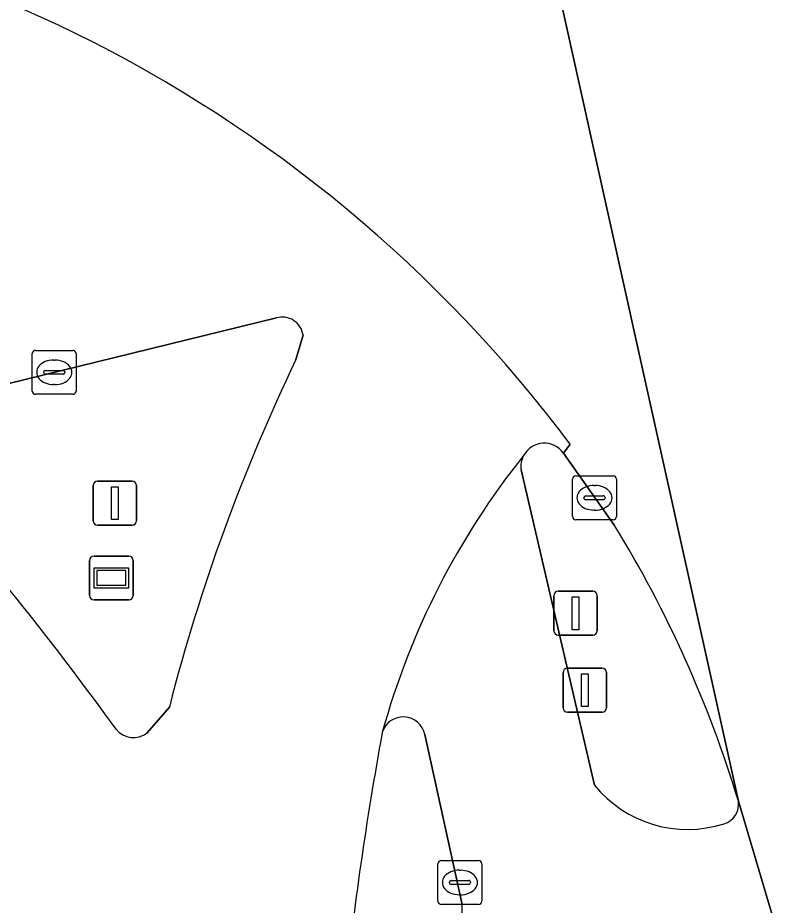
# Model space of a CAD drawing. Extents: x 156412 to 157779, y 382335 to 383768.
# Drawn here: x 156980.2 to 156997.88, y 382968.31 to 382988.53 of the extents above; entities that cross this region are included whole.
import ezdxf

# ---------------------------------------------------------------- set-up
doc = ezdxf.new("R2010")
doc.units = 0
for name, color, linetype in [('IMGEO_Drukknoppaal', 7, 'Continuous'), ('IMGEO_Fietspad_gesloten', 7, 'Continuous'), ('IMGEO_Kolk', 7, 'Continuous'), ('IMGEO_Lichtmast', 7, 'Continuous'), ('IMGEO_OVBaan_gesloten', 7, 'Continuous'), ('IMGEO_Rijbaan_regionaal_gesloten', 7, 'Continuous'), ('IMGEO_Verkeerseiland_gesloten', 7, 'Continuous'), ('IMGEO_Verkeerseiland_open', 7, 'Continuous'), ('IMGEO_Verkeersregelinstallatiepaal', 7, 'Continuous'), ('IMGEO_Wegwijzer', 7, 'Continuous')]:
    doc.layers.add(name, color=color, linetype=linetype)

msp = doc.modelspace()

# ---------------------------------------------------------------- linework, layer by layer
at = {"layer": 'IMGEO_Drukknoppaal'}
for p, q in [((156992.732, 382973.714), (156993.522, 382973.714)), ((156993.522, 382973.714), (156992.732, 382973.714)), ((156992.632, 382972.814), (156992.632, 382973.614)), ((156992.632, 382973.614), (156992.632, 382972.814)), ((156993.622, 382973.614), (156993.622, 382972.814)), ((156993.622, 382972.814), (156993.622, 382973.614)), ((156993.522, 382972.714), (156992.732, 382972.714)), ((156992.732, 382972.714), (156993.522, 382972.714))]:
    msp.add_line(p, q, dxfattribs=at)
msp.add_lwpolyline([(156993.052, 382973.589), (156993.202, 382973.589), (156993.202, 382972.839), (156993.052, 382972.839), (156993.052, 382973.589)], dxfattribs=at)
for centre, start, end in [((156992.732, 382973.614), 90, 180), ((156992.732, 382973.614), 90, 180), ((156993.522, 382973.614), 0, 90), ((156993.522, 382973.614), 360, 90), ((156992.732, 382972.814), 180, 270), ((156992.732, 382972.814), 180, 270), ((156993.522, 382972.814), 270, 0), ((156993.522, 382972.814), 270, 0)]:
    msp.add_arc(centre, 0.1, start, end, dxfattribs=at)
at = {"layer": 'IMGEO_Fietspad_gesloten'}
for points in [[(156993.351, 382971.051), (156991.676, 382978.234)], [(156989.481, 382972.203), (156990.333, 382968.328)], [(156997.842, 382966.45), (156997.659, 382967.22), (156997.255, 382968.585), (156996.63, 382970.684)]]:
    msp.add_lwpolyline(points, dxfattribs=at)
for centre, radius, start, end in [((157005.377, 382967.614), 17.491, 141.2689, 164.6314), ((156992.197, 382978.311), 0.527, 152.0152, 188.3726), ((156988.99, 382972.106), 0.5, 11.1442, 163.3078), ((156995.469, 382972.767), 2.726, 219.0201, 287.806), ((156996.181, 382970.611), 0.455, 285.4216, 9.2891), ((156987.791, 382968.212), 2.545, 277.5169, 2.6205)]:
    msp.add_arc(centre, radius, start, end, dxfattribs=at)
at = {"layer": 'IMGEO_Kolk'}
for p, q in [((156980.533, 382980.03), (156980.533, 382980.882)), ((156980.608, 382980.956), (156981.46, 382980.956)), ((156981.534, 382980.882), (156981.534, 382980.03)), ((156981.021, 382980.736), (156981.046, 382980.736)), ((156980.792, 382980.45), (156980.792, 382980.462)), ((156981.23, 382980.413), (156980.832, 382980.413)), ((156980.835, 382980.499), (156981.233, 382980.499)), ((156981.276, 382980.462), (156981.276, 382980.45)), ((156981.044, 382980.176), (156981.019, 382980.176)), ((156981.46, 382979.956), (156980.608, 382979.956)), ((156992.848, 382977.171), (156992.848, 382978.023)), ((156992.923, 382978.097), (156993.775, 382978.097)), ((156993.849, 382978.023), (156993.849, 382977.171)), ((156993.336, 382977.877), (156993.361, 382977.877)), ((156993.107, 382977.591), (156993.107, 382977.603)), ((156993.545, 382977.554), (156993.147, 382977.554)), ((156993.15, 382977.64), (156993.548, 382977.64)), ((156993.591, 382977.603), (156993.591, 382977.591)), ((156993.359, 382977.317), (156993.334, 382977.317)), ((156993.775, 382977.097), (156992.923, 382977.097)), ((156989.781, 382968.407), (156989.781, 382969.259)), ((156989.856, 382969.333), (156990.708, 382969.333)), ((156990.782, 382969.259), (156990.782, 382968.407)), ((156990.269, 382969.113), (156990.294, 382969.113)), ((156990.04, 382968.827), (156990.04, 382968.839)), ((156990.083, 382968.876), (156990.481, 382968.876)), ((156990.524, 382968.839), (156990.524, 382968.827)), ((156990.478, 382968.79), (156990.08, 382968.79)), ((156990.292, 382968.553), (156990.267, 382968.553)), ((156990.708, 382968.333), (156989.856, 382968.333))]:
    msp.add_line(p, q, dxfattribs=at)
for points in [[(156980.533, 382980.03), (156980.533, 382980.882)], [(156980.608, 382980.956), (156981.46, 382980.956)], [(156981.534, 382980.882), (156981.534, 382980.03)], [(156981.46, 382979.956), (156980.608, 382979.956)], [(156992.848, 382977.171), (156992.848, 382978.023)], [(156992.923, 382978.097), (156993.775, 382978.097)], [(156993.849, 382978.023), (156993.849, 382977.171)], [(156993.775, 382977.097), (156992.923, 382977.097)], [(156989.781, 382968.407), (156989.781, 382969.259)], [(156989.856, 382969.333), (156990.708, 382969.333)], [(156990.782, 382969.259), (156990.782, 382968.407)], [(156990.708, 382968.333), (156989.856, 382968.333)]]:
    msp.add_lwpolyline(points, dxfattribs=at)
for centre, radius, start, end in [((156980.61, 382980.88), 0.0765, 91.552, 178.448), ((156980.61, 382980.88), 0.0765, 91.552, 178.448), ((156981.458, 382980.88), 0.0765, 1.552, 88.448), ((156981.458, 382980.88), 0.0765, 1.552, 88.448), ((156980.832, 382980.459), 0.0403, 85.8775, 175.7526), ((156980.829, 382980.449), 0.0366, 178.938, 274.7102), ((156981.233, 382980.456), 0.043, 264.8664, 352.4533), ((156981.237, 382980.461), 0.0386, 1.7309, 96.639), ((156980.61, 382980.032), 0.0765, 181.552, 268.448), ((156980.61, 382980.032), 0.0765, 181.552, 268.448), ((156981.458, 382980.032), 0.0765, 271.552, 358.448), ((156981.458, 382980.032), 0.0765, 271.552, 358.448), ((156992.925, 382978.021), 0.0765, 91.552, 178.448), ((156992.925, 382978.021), 0.0765, 91.552, 178.448), ((156993.773, 382978.021), 0.0765, 1.552, 88.448), ((156993.773, 382978.021), 0.0765, 1.552, 88.448), ((156993.147, 382977.6), 0.0403, 85.8775, 175.7526), ((156993.144, 382977.59), 0.0366, 178.938, 274.7102), ((156993.548, 382977.597), 0.043, 264.8664, 352.4533), ((156993.552, 382977.602), 0.0386, 1.7309, 96.639), ((156992.925, 382977.173), 0.0765, 181.552, 268.448), ((156992.925, 382977.173), 0.0765, 181.552, 268.448), ((156993.773, 382977.173), 0.0765, 271.552, 358.448), ((156993.773, 382977.173), 0.0765, 271.552, 358.448), ((156989.858, 382969.257), 0.0765, 91.552, 178.448), ((156989.858, 382969.257), 0.0765, 91.552, 178.448), ((156990.706, 382969.257), 0.0765, 1.552, 88.448), ((156990.706, 382969.257), 0.0765, 1.552, 88.448), ((156990.08, 382968.836), 0.0403, 85.8775, 175.7526), ((156990.077, 382968.826), 0.0366, 178.938, 274.7102), ((156990.481, 382968.833), 0.043, 264.8664, 352.4533), ((156990.485, 382968.838), 0.0386, 1.7309, 96.639), ((156989.858, 382968.409), 0.0765, 181.552, 268.448), ((156989.858, 382968.409), 0.0765, 181.552, 268.448), ((156990.706, 382968.409), 0.0765, 271.552, 358.448), ((156990.706, 382968.409), 0.0765, 271.552, 358.448)]:
    msp.add_arc(centre, radius, start, end, dxfattribs=at)
for centre, major_axis, ratio, start_param, end_param in [((156981.02, 382980.456), (-0.387, 0.002), 0.722429, 4.712389, 7.853982), ((156981.045, 382980.456), (-0.39, 0.002), 0.717154, 1.570796, 4.712389), ((156993.335, 382977.597), (-0.387, 0.002), 0.722429, 4.712389, 7.853982), ((156993.36, 382977.597), (-0.39, 0.002), 0.717154, 1.570796, 4.712389), ((156990.268, 382968.833), (-0.387, 0.002), 0.722429, 4.712389, 7.853982), ((156990.293, 382968.833), (-0.39, 0.002), 0.717154, 1.570796, 4.712389)]:
    msp.add_ellipse(centre, major_axis=major_axis, ratio=ratio, start_param=start_param, end_param=end_param, dxfattribs=at)
at = {"layer": 'IMGEO_Lichtmast'}
for p, q in [((156982.019, 382977.976), (156982.809, 382977.976)), ((156982.809, 382977.976), (156982.019, 382977.976)), ((156981.919, 382977.076), (156981.919, 382977.876)), ((156981.919, 382977.876), (156981.919, 382977.076)), ((156982.909, 382977.876), (156982.909, 382977.076)), ((156982.909, 382977.076), (156982.909, 382977.876)), ((156982.809, 382976.976), (156982.019, 382976.976)), ((156982.019, 382976.976), (156982.809, 382976.976))]:
    msp.add_line(p, q, dxfattribs=at)
msp.add_lwpolyline([(156982.339, 382977.851), (156982.489, 382977.851), (156982.489, 382977.101), (156982.339, 382977.101), (156982.339, 382977.851)], dxfattribs=at)
for centre, start, end in [((156982.019, 382977.876), 90, 180), ((156982.019, 382977.876), 90, 180), ((156982.809, 382977.876), 0, 90), ((156982.809, 382977.876), 360, 90), ((156982.019, 382977.076), 180, 270), ((156982.019, 382977.076), 180, 270), ((156982.809, 382977.076), 270, 0), ((156982.809, 382977.076), 270, 0)]:
    msp.add_arc(centre, 0.1, start, end, dxfattribs=at)
at = {"layer": 'IMGEO_OVBaan_gesloten'}
for points in [[(156986.372, 383015.992), (156986.394, 383015.923), (156990.071, 383000.075), (156990.764, 382997.101), (156996.63, 382970.684), (156997.255, 382968.585), (156997.659, 382967.22), (156997.842, 382966.45), (156997.892, 382966.232), (156998.538, 382963.422), (157004.746, 382967.732), (157004.113, 382970.55)], [(156996.63, 382970.684), (156990.764, 382997.101)], [(156992.792, 382978.822), (156992.64, 382978.613), (156993.803, 382976.968)]]:
    msp.add_lwpolyline(points, dxfattribs=at)
for centre, radius, start, end in [((156968.207, 382960.753), 30.485, 64.107, 89.7437), ((156967.677, 382960.028), 31.368, 36.8088, 63.8154), ((156970.938, 382962.904), 26.845, 16.8479, 31.5955)]:
    msp.add_arc(centre, radius, start, end, dxfattribs=at)
at = {"layer": 'IMGEO_Rijbaan_regionaal_gesloten'}
for points in [[(156978.318, 382979.788), (156986.098, 382981.696)], [(156986.706, 382981.305), (156986.544, 382980.747)], [(156992.64, 382978.613), (156992.792, 382978.822)], [(156983.659, 382972.83), (156983.152, 382972.24)]]:
    msp.add_lwpolyline(points, dxfattribs=at)
for centre, radius, start, end in [((156968.207, 382960.753), 30.485, 64.107, 89.7437), ((156967.677, 382960.028), 31.368, 36.8088, 63.8154), ((156986.23, 382981.233), 0.482, 8.641, 105.8695), ((157024.882, 382962.292), 42.549, 154.2953, 165.6607), ((156992.203, 382978.31), 0.532, 34.7207, 152.2119), ((157005.377, 382967.614), 17.491, 141.2689, 164.6314), ((156921.309, 382928.164), 75.415, 35.84227, 41.16835), ((156982.841, 382972.65), 0.515, 219.3208, 307.1658), ((157063.859, 382958.396), 76.611, 169.58152, 174.11279)]:
    msp.add_arc(centre, radius, start, end, dxfattribs=at)
at = {"layer": 'IMGEO_Verkeerseiland_gesloten'}
for points in [[(156993.803, 382976.968), (156992.64, 382978.613)], [(156991.676, 382978.234), (156993.351, 382971.051)]]:
    msp.add_lwpolyline(points, dxfattribs=at)
for centre, radius, start, end in [((156992.203, 382978.31), 0.532, 34.7207, 152.2119), ((156992.197, 382978.311), 0.527, 152.0152, 188.3726), ((156970.938, 382962.904), 26.845, 16.8479, 31.5955), ((156995.469, 382972.767), 2.726, 219.0201, 287.806), ((156996.181, 382970.611), 0.455, 285.4216, 9.2891)]:
    msp.add_arc(centre, radius, start, end, dxfattribs=at)
at = {"layer": 'IMGEO_Verkeerseiland_open'}
for points in [[(156986.098, 382981.696), (156978.318, 382979.788)], [(156986.544, 382980.747), (156986.706, 382981.305)], [(156983.152, 382972.24), (156983.659, 382972.83)], [(156990.333, 382968.328), (156989.481, 382972.203)]]:
    msp.add_lwpolyline(points, dxfattribs=at)
for centre, radius, start, end in [((156986.23, 382981.233), 0.482, 8.641, 105.8695), ((157024.882, 382962.292), 42.549, 154.2953, 165.6607), ((156921.309, 382928.164), 75.415, 35.84227, 41.16835), ((156988.99, 382972.106), 0.5, 11.1442, 163.3078), ((156982.841, 382972.65), 0.515, 219.3208, 307.1658), ((157063.859, 382958.396), 76.611, 169.58152, 174.11279), ((156987.791, 382968.212), 2.545, 277.5169, 2.6205)]:
    msp.add_arc(centre, radius, start, end, dxfattribs=at)
at = {"layer": 'IMGEO_Verkeersregelinstallatiepaal'}
for p, q in [((156992.421, 382974.567), (156992.421, 382975.367)), ((156992.421, 382975.367), (156992.421, 382974.567)), ((156992.521, 382975.467), (156993.311, 382975.467)), ((156993.311, 382975.467), (156992.521, 382975.467)), ((156993.411, 382975.367), (156993.411, 382974.567)), ((156993.411, 382974.567), (156993.411, 382975.367)), ((156993.311, 382974.467), (156992.521, 382974.467)), ((156992.521, 382974.467), (156993.311, 382974.467))]:
    msp.add_line(p, q, dxfattribs=at)
msp.add_lwpolyline([(156992.841, 382975.342), (156992.991, 382975.342), (156992.991, 382974.592), (156992.841, 382974.592), (156992.841, 382975.342)], dxfattribs=at)
for centre, start, end in [((156992.521, 382975.367), 90, 180), ((156992.521, 382975.367), 90, 180), ((156993.311, 382975.367), 0, 90), ((156993.311, 382975.367), 360, 90), ((156992.521, 382974.567), 180, 270), ((156992.521, 382974.567), 180, 270), ((156993.311, 382974.567), 270, 0), ((156993.311, 382974.567), 270, 0)]:
    msp.add_arc(centre, 0.1, start, end, dxfattribs=at)
at = {"layer": 'IMGEO_Wegwijzer'}
for p, q in [((156981.84, 382975.371), (156981.84, 382976.171)), ((156981.84, 382976.171), (156981.84, 382975.371)), ((156981.94, 382976.271), (156982.73, 382976.271)), ((156982.73, 382976.271), (156981.94, 382976.271)), ((156982.83, 382976.171), (156982.83, 382975.371)), ((156982.83, 382975.371), (156982.83, 382976.171)), ((156982.73, 382975.271), (156981.94, 382975.271)), ((156981.94, 382975.271), (156982.73, 382975.271))]:
    msp.add_line(p, q, dxfattribs=at)
for points in [[(156981.941, 382976.003), (156982.729, 382976.003), (156982.729, 382975.539), (156981.941, 382975.539), (156981.941, 382976.003)], [(156982.006, 382975.938), (156982.006, 382975.604), (156982.664, 382975.604), (156982.664, 382975.938), (156982.006, 382975.938)]]:
    msp.add_lwpolyline(points, dxfattribs=at)
for centre, start, end in [((156981.94, 382976.171), 90, 180), ((156981.94, 382976.171), 90, 180), ((156982.73, 382976.171), 0, 90), ((156982.73, 382976.171), 360, 90), ((156981.94, 382975.371), 180, 270), ((156981.94, 382975.371), 180, 270), ((156982.73, 382975.371), 270, 0), ((156982.73, 382975.371), 270, 0)]:
    msp.add_arc(centre, 0.1, start, end, dxfattribs=at)

doc.saveas('drawing.dxf')
